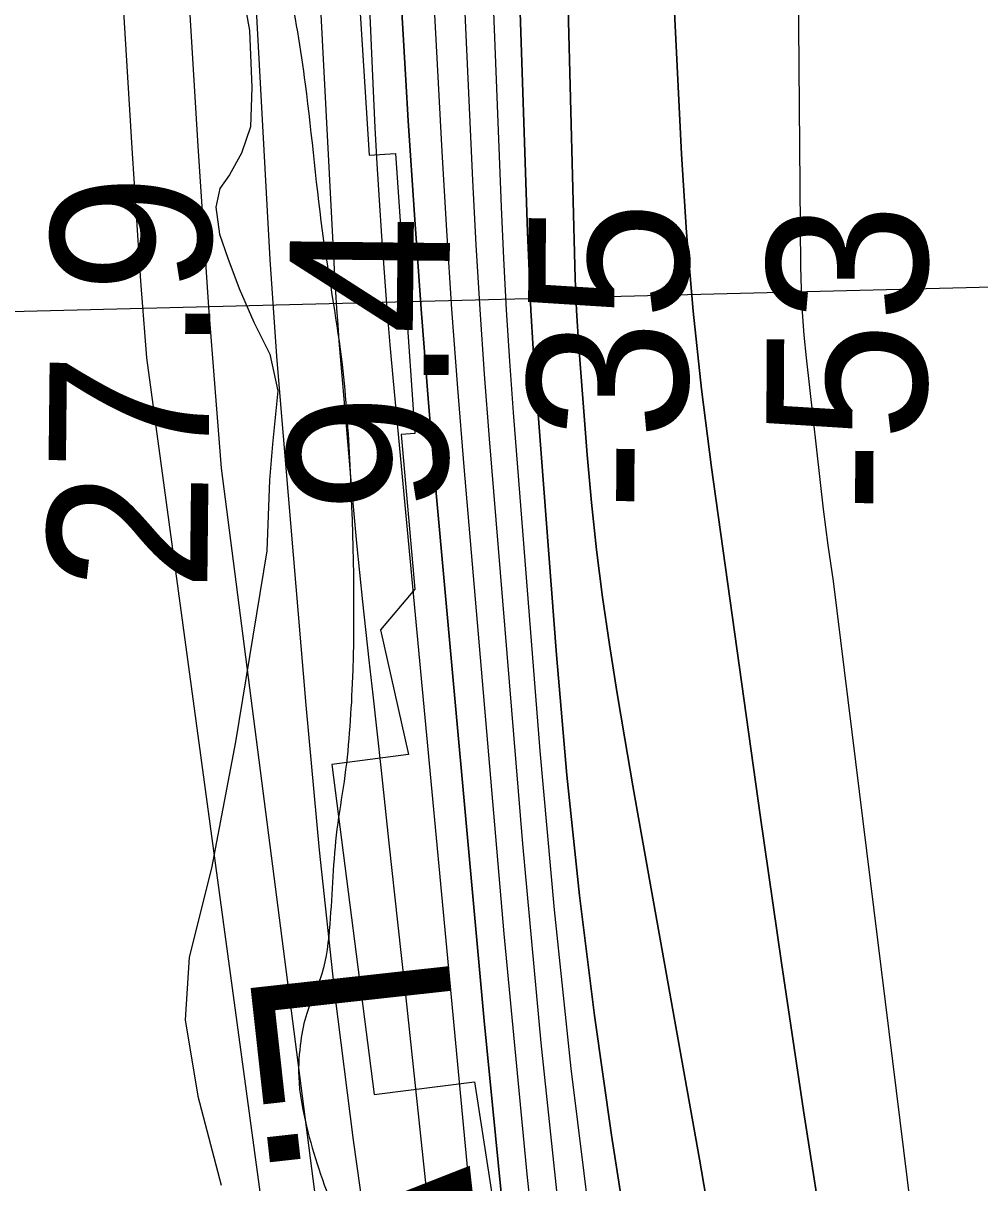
# Model space of a CAD drawing. Extents: x 3313447 to 3351316, y 703786 to 729172.
# Drawn here: x 3322253.3 to 3322653.7, y 711460.1 to 711945.2 of the extents above; entities that cross this region are included whole.
import ezdxf

# ---------------------------------------------------------------- set-up
doc = ezdxf.new("R2010")
doc.units = 0
for name, color, linetype in [('V-RIVR-EDGE', 7, 'Continuous'), ('V-RIVR-RANG', 7, 'Continuous'), ('V-RRAP-RVMT', 7, 'Continuous'), ('V-SITE-VEGE', 7, 'Continuous'), ('V-TOPO-DPTH', 7, 'Continuous'), ('V-TOPO-MAJR', 7, 'Continuous'), ('V-TOPO-MINR', 7, 'Continuous'), ('V-TOPO-WATR', 7, 'Continuous'), ('V-TOPO-WATR-IDEN', 7, 'Continuous'), ('V-UTIL-LINE', 7, 'Continuous'), ('V-WETL-SWMP', 7, 'Continuous')]:
    doc.layers.add(name, color=color, linetype=linetype)

msp = doc.modelspace()

# ---------------------------------------------------------------- linework, layer by layer
at = {"layer": 'V-RIVR-EDGE'}
msp.add_spline([(3322643.72, 716984.46), (3322636.14, 716933.5), (3322631.93, 716909.47), (3322629.35, 716870.93), (3322628.43, 716835.7), (3322627.48, 716786.38), (3322628.6, 716736.23), (3322628.57, 716724.21), (3322626.05, 716708.46), (3322622.25, 716680.29), (3322617.57, 716634.29), (3322607.96, 716601.98), (3322599.18, 716569.26), (3322596.24, 716555.59), (3322595.81, 716550.62), (3322595.79, 716542.74), (3322594.53, 716533.21), (3322590.35, 716521.62), (3322585.35, 716507.95), (3322582.01, 716499.67), (3322581.58, 716494.28), (3322583.2, 716478.53), (3322590.16, 716444.11), (3322589.67, 716413.85), (3322582.13, 716381.96), (3322577.07, 716347.15), (3322574.09, 716312.34), (3322571.51, 716275.05), (3322569.78, 716248.94), (3322570.6, 716243.55), (3322574.31, 716237.32), (3322573.86, 716219.91), (3322573.76, 716179.29), (3322572.05, 716159.4), (3322566.59, 716132.06), (3322554.51, 716105.56), (3322548.67, 716091.07), (3322544.5, 716080.72), (3322544.88, 716065.38), (3322544.75, 716013.99), (3322544.59, 715948.91), (3322545.71, 715900.83), (3322548.91, 715852.74), (3322551.7, 715807.14), (3322550.79, 715773.99), (3322547.42, 715755.34), (3322545.32, 715743.74), (3322544.44, 715722.19), (3322546.03, 715694.83), (3322541.83, 715671.22), (3322530.99, 715647.2), (3322528.9, 715640.58), (3322524.72, 715625.25), (3322524.25, 715602.87), (3322523.33, 715565.57), (3322518.7, 715535.32), (3322511.59, 715513.37), (3322507.85, 715508.82), (3322504.1, 715497.64), (3322503.64, 715482.31), (3322503.18, 715462.83), (3322502.32, 715450.39), (3322499.4, 715441.7), (3322493.15, 715430.94), (3322486.5, 715420.18), (3322484.8, 715406.92), (3322481.85, 715384.96), (3322482.65, 715372.52), (3322489.24, 715355.51), (3322492.91, 715331.87), (3322491.59, 715300.79), (3322481.98, 715272.22), (3322476.57, 715259.79), (3322472.81, 715251.1), (3322466.92, 715214.64), (3322456.4, 715151.25), (3322449.68, 715113.13), (3322445.91, 715099.05), (3322436.76, 715086.64), (3322429.69, 715074.64), (3322427.59, 715065.52), (3322427.57, 715058.06), (3322429.19, 715041.06), (3322428.33, 715028.63), (3322422.88, 715002.53), (3322418.67, 714978.92), (3322417.41, 714970.22), (3322417.79, 714959.02), (3322421.06, 714939.12), (3322421.04, 714931.25), (3322421.86, 714926.69), (3322425.99, 714921.29), (3322429.71, 714916.3), (3322434.66, 714908.42), (3322435.88, 714897.22), (3322436.23, 714872.35), (3322432.42, 714840.45), (3322431.16, 714830.92), (3322424.91, 714821.4), (3322422.42, 714816.85), (3322420.32, 714808.56), (3322419.85, 714783.69), (3322421.07, 714775.4), (3322427.24, 714757.15), (3322428.06, 714750.93), (3322425.55, 714742.64), (3322423.02, 714727.32), (3322423, 714718.2), (3322422.57, 714712.81), (3322425.02, 714697.47), (3322426.65, 714684.61), (3322426.22, 714679.64), (3322422.9, 714675.51), (3322419.97, 714663.91), (3322419.06, 714632.82), (3322417.67, 714574.38), (3322418.02, 714549.1), (3322419.14, 714497.7), (3322417.44, 714479.47), (3322414.1, 714470.36), (3322408.71, 714468.71), (3322399.17, 714467.08), (3322390.04, 714461.3), (3322386.28, 714450.95), (3322390.36, 714423.58), (3322398.14, 714386.67), (3322387.62, 714320.38), (3322380.01, 714261.96), (3322376.17, 714215.54), (3322376.94, 714193.57), (3322378.07, 714148.81), (3322376.74, 714111.09), (3322374.13, 714064.68), (3322367.79, 714012.47), (3322364.83, 713988.02), (3322362.66, 713949.89), (3322361.77, 713923.78), (3322365.28, 713837.98), (3322366, 713793.21), (3322365.13, 713774.15), (3322364.7, 713767.93), (3322367.16, 713758.8), (3322371.28, 713746.77), (3322372.87, 713722.73), (3322370.72, 713687.92), (3322368.21, 713682.12), (3322356.59, 713672.62), (3322343.72, 713666.85), (3322340.81, 713663.95), (3322339.15, 713659.81), (3322339.74, 713563.24), (3322334.46, 713439.73), (3322331.71, 713335.29), (3322336.48, 713251.55), (3322334.31, 713211.77), (3322338.71, 713147.51), (3322341.96, 713123.46), (3322344.79, 713092.37), (3322346.38, 713066.67), (3322347.12, 713029.78), (3322348.23, 712975.89), (3322349.85, 712959.31), (3322353.57, 712955.15), (3322354.8, 712951.01), (3322356.82, 712928.2), (3322360.44, 712885.09), (3322362.45, 712858.56), (3322361.17, 712844.47), (3322356.17, 712835.78), (3322346.63, 712830.83), (3322342.07, 712830.84), (3322336.26, 712829.19), (3322333.35, 712823.81), (3322332.83, 712782.78), (3322333.52, 712723.92), (3322335.88, 712672.52), (3322340.25, 712596.24), (3322343.81, 712527.84), (3322348.2, 712460.27), (3322350.97, 712408.46), (3322365.13, 712267.91), (3322367.13, 712236.4), (3322366.66, 712214.44), (3322362.46, 712194.97), (3322352.43, 712158.52), (3322339.05, 712111.71), (3322335.7, 712097.63), (3322335.26, 712089.76), (3322335.24, 712081.05), (3322341.01, 712066.12), (3322354.54, 712007.23), (3322363.96, 711963.27), (3322371.32, 711919.73), (3322379.03, 711854.22), (3322386.78, 711802.39), (3322389.99, 711760.11), (3322391.01, 711668.92), (3322387.59, 711627.89), (3322384.64, 711608), (3322381.64, 711568.22), (3322378.27, 711547.5), (3322372.01, 711530.94), (3322369.5, 711519.34), (3322368.63, 711504.42), (3322371.9, 711483.69), (3322383.42, 711448.43), (3322398.66, 711411.5), (3322413.46, 711361.31), (3322426.2, 711317.35), (3322438.95, 711276.7), (3322465.29, 711204.1), (3322489.17, 711136.48), (3322500.29, 711109.51), (3322506.05, 711092.5), (3322508.48, 711069.7), (3322510.47, 711035.7), (3322509.53, 710991.77), (3322507.38, 710958.2), (3322504.41, 710931.27), (3322503.88, 710886.51), (3322505.47, 710856.24), (3322506.6, 710810.65), (3322523.47, 710759.63), (3322543.63, 710700.3), (3322548.95, 710672.11), (3322550.11, 710641.02), (3322548.36, 710603.3), (3322545.82, 710581.34), (3322539.56, 710563.12), (3322537.88, 710556.49), (3322537.05, 710552.35), (3322537.03, 710544.06), (3322538.66, 710536.6), (3322543.62, 710529.54), (3322550.26, 710531.59), (3322552.74, 710530.76), (3322553.56, 710527.85), (3322552.72, 710522.47), (3322549.39, 710516.67), (3322538.58, 710501.36), (3322522.78, 710482.75), (3322511.55, 710465.37), (3322496.56, 710440.12), (3322492.81, 710428.94), (3322491.12, 710417.76), (3322491.09, 710406.98), (3322491.08, 710402.01), (3322489, 710397.45), (3322486.49, 710391.24), (3322488.14, 710387.09), (3322492.27, 710381.28), (3322500.95, 710371.72), (3322505.49, 710361.77), (3322509.2, 710353.05), (3322513.33, 710347.65), (3322522.02, 710343.07), (3322528.65, 710343.06), (3322533.63, 710342.63), (3322536.93, 710339.31), (3322543.55, 710335.14), (3322544.37, 710328.92), (3322548.09, 710327.26), (3322557.63, 710328.89), (3322561.36, 710328.88), (3322563.83, 710322.66), (3322565.05, 710310.64), (3322563.38, 710307.32), (3322558.4, 710303.19), (3322555.07, 710299.88), (3322555.89, 710294.08), (3322562.9, 710282.04), (3322564.13, 710275.41), (3322563.7, 710269.19), (3322565.34, 710259.65), (3322569.04, 710248.04), (3322568.2, 710245.14), (3322568.19, 710241.41), (3322569.01, 710238.09), (3322571.48, 710231.45), (3322569.81, 710224.41), (3322571.46, 710220.26), (3322576.82, 710209.06), (3322579.68, 710194.54), (3322583.37, 710177.96), (3322584.97, 710153.91), (3322584.49, 710129.46), (3322579.42, 710088.85), (3322576.04, 710062.33), (3322571.81, 710027.11), (3322566.37, 710005.99), (3322566.75, 709993.97), (3322563.8, 709972.84), (3322560.4, 709938.86), (3322559.5, 709911.09), (3322560.69, 709890.36), (3322561.09, 709882.48), (3322560.25, 709879.17), (3322557.33, 709870.47), (3322556.08, 709867.58), (3322555.66, 709864.67), (3322561.03, 709860.52), (3322562.26, 709853.47), (3322562.24, 709846.42), (3322559.74, 709840.62), (3322552.26, 709830.7), (3322547.69, 709827.39), (3322543.54, 709827.82), (3322538.55, 709819.12), (3322537.7, 709812.91), (3322539.34, 709805.03), (3322544.71, 709798.38), (3322550.51, 709796.3), (3322550.93, 709797.95), (3322553.01, 709800.85), (3322555.5, 709801.26), (3322556.74, 709798.77), (3322559.19, 709784.26), (3322561.65, 709774.3), (3322563.29, 709766.42), (3322565.77, 709763.52), (3322569.08, 709762.26), (3322568.22, 709748.17), (3322567.79, 709744.86), (3322563.23, 709744.87), (3322561.95, 709730.37), (3322558.59, 709709.24), (3322556.49, 709700.12), (3322553.95, 709678.16), (3322552.28, 709674.85), (3322548.54, 709669.06), (3322546.86, 709659.53), (3322546.41, 709647.51), (3322543.45, 709621.4), (3322542.17, 709607.73), (3322540.07, 709594.88), (3322536.28, 709574.17), (3322535.02, 709565.47), (3322534.57, 709552.21), (3322535.79, 709541.01), (3322534.54, 709537.28), (3322529.13, 709531.08), (3322525.37, 709519.48), (3322521.19, 709505.4), (3322521.18, 709501.67), (3322528.2, 709490.88), (3322529.84, 709480.93), (3322528.96, 709461.86), (3322524.37, 709449.85), (3322523.95, 709445.3), (3322524.35, 709440.74), (3322528.07, 709436.58), (3322535.07, 709418.74), (3322539.56, 709388.06), (3322541.16, 709365.67), (3322541.14, 709358.63), (3322544.84, 709344.52), (3322543.99, 709335.82), (3322543.98, 709331.68), (3322545.21, 709326.29), (3322547.68, 709322.96), (3322548.49, 709314.26), (3322551.35, 709295.18), (3322551.33, 709287.31), (3322553.79, 709276.11), (3322555.84, 709267.82), (3322554.16, 709261.19), (3322554.13, 709249.17), (3322554.51, 709235.91), (3322554.07, 709221.81), (3322554.04, 709210.21), (3322556.9, 709194.87), (3322557.7, 709182.84), (3322555.88, 709173.22)], degree=3, dxfattribs=at)
at = {"layer": 'V-RRAP-RVMT'}
for p, q in [((3322388.43, 712042.99), (3322398.15, 711890.07)), ((3322398.15, 711890.07), (3322409.09, 711890.7)), ((3322409.09, 711890.7), (3322417.21, 711773.6)), ((3322417.21, 711773.6), (3322411.53, 711773.13)), ((3322411.53, 711773.13), (3322417.26, 711708.4)), ((3322417.26, 711708.4), (3322402.86, 711691.44)), ((3322402.86, 711691.44), (3322414.52, 711639.24)), ((3322414.52, 711639.24), (3322382.51, 711635.11)), ((3322382.51, 711635.11), (3322400.28, 711496.98)), ((3322400.28, 711496.98), (3322442.25, 711502.29)), ((3322442.25, 711502.29), (3322461.98, 711373.62))]:
    msp.add_line(p, q, dxfattribs=at)
at = {"layer": 'V-SITE-VEGE'}
msp.add_lwpolyline([(3322343.2, 711969.32), (3322348.04, 711942.12), (3322349.08, 711918.36), (3322348.43, 711901.92), (3322344.7, 711890.87), (3322339.73, 711881.84), (3322335.55, 711876.08), (3322333.92, 711868.24), (3322335.45, 711856.98), (3322339.01, 711846.96), (3322343.77, 711834.26), (3322349.8, 711820.19), (3322356.52, 711806.74), (3322359.86, 711791.46), (3322357.66, 711769.15), (3322356.4, 711754.05), (3322355.23, 711724.45), (3322342.18, 711644.61), (3322332.18, 711591.65), (3322322.8, 711554.47), (3322321.1, 711528.19), (3322326.43, 711496.36), (3322336.15, 711459.09)], dxfattribs=at)
at = {"layer": 'V-TOPO-DPTH'}
for points in [[(3322409.78, 713436.28), (3322408.89, 712947.22), (3322408.92, 712889.32), (3322409.12, 712831.43), (3322409.58, 712773.53), (3322410.22, 712715.64), (3322411.43, 712624.85), (3322411.63, 712612.35), (3322411.89, 712599.85), (3322412.23, 712587.36), (3322412.62, 712574.86), (3322416.86, 712451.92), (3322419.54, 712377.96), (3322422.38, 712304.01), (3322425.48, 712230.06), (3322428.74, 712156.13), (3322441.42, 711879.54), (3322442.81, 711852.47), (3322444.4, 711825.42), (3322446.27, 711798.38), (3322448.35, 711771.35), (3322462.27, 711601.89), (3322469.94, 711518.68), (3322478.71, 711435.6)], [(3322409.78, 713436.28), (3322408.89, 712947.22), (3322408.92, 712889.32), (3322409.12, 712831.43), (3322409.58, 712773.53), (3322410.22, 712715.64), (3322411.43, 712624.85), (3322411.63, 712612.35), (3322411.89, 712599.85), (3322412.23, 712587.36), (3322412.62, 712574.86), (3322416.86, 712451.92), (3322419.54, 712377.96), (3322422.38, 712304.01), (3322425.48, 712230.06), (3322428.74, 712156.13), (3322441.42, 711879.54), (3322442.81, 711852.47), (3322444.4, 711825.42), (3322446.27, 711798.38), (3322448.35, 711771.35), (3322462.27, 711601.89), (3322469.94, 711518.68), (3322478.71, 711435.6)], [(3322507.41, 711429.94), (3322499.57, 711479.95), (3322492.46, 711530.06), (3322486.11, 711580.25), (3322480.91, 711630.57), (3322476.48, 711680.99), (3322467.95, 711792.64), (3322466.81, 711808.93), (3322465.81, 711825.22), (3322465.02, 711841.53), (3322464.37, 711857.84), (3322442.56, 712509.7), (3322442.1, 712524.88), (3322441.71, 712540.06), (3322441.41, 712555.24), (3322441.17, 712570.42), (3322441.05, 712585.61), (3322441, 712600.79), (3322441.07, 712615.97), (3322441.21, 712631.16), (3322447.81, 713122.03), (3322449.53, 713217.65)], [(3322449.53, 713217.65), (3322447.81, 713122.03), (3322441.21, 712631.16), (3322441.07, 712615.97), (3322441, 712600.79), (3322441.05, 712585.61), (3322441.17, 712570.42), (3322441.41, 712555.24), (3322441.71, 712540.06), (3322442.1, 712524.88), (3322442.56, 712509.7), (3322464.37, 711857.84), (3322465.02, 711841.53), (3322465.81, 711825.22), (3322466.81, 711808.93), (3322467.95, 711792.64), (3322476.48, 711680.99), (3322480.91, 711630.57), (3322486.11, 711580.25), (3322492.46, 711530.06), (3322499.57, 711479.95), (3322507.41, 711429.94)], [(3322457.93, 711409.29), (3322446.23, 711527.81), (3322426.37, 711747.04), (3322422.98, 711786.33), (3322419.84, 711825.64), (3322417.04, 711864.97), (3322414.49, 711904.32), (3322413.45, 711921.36), (3322410.7, 711969.25), (3322408.13, 712017.16), (3322405.83, 712065.07), (3322403.73, 712113), (3322385.98, 712546.02), (3322385.01, 712572.48), (3322384.19, 712598.95), (3322383.59, 712625.42), (3322383.14, 712651.9), (3322380.71, 712842.91), (3322379.64, 712964.9), (3322379.24, 713086.88), (3322379.81, 713208.87)], [(3322457.93, 711409.29), (3322446.23, 711527.81), (3322426.37, 711747.04), (3322422.98, 711786.33), (3322419.84, 711825.64), (3322417.04, 711864.97), (3322414.49, 711904.32), (3322413.45, 711921.36), (3322410.7, 711969.25), (3322408.13, 712017.16), (3322405.83, 712065.07), (3322403.73, 712113), (3322385.98, 712546.02), (3322385.01, 712572.48), (3322384.19, 712598.95), (3322383.59, 712625.42), (3322383.14, 712651.9), (3322380.71, 712842.91), (3322379.64, 712964.9), (3322379.24, 713086.88), (3322379.81, 713208.87)], [(3322589.6, 711428.66), (3322579.91, 711490.34), (3322570.69, 711552.09), (3322561.78, 711613.89), (3322541.38, 711759.38), (3322537.24, 711792.06), (3322533.68, 711824.78), (3322531, 711857.59), (3322528.91, 711890.46), (3322523.62, 711995.36), (3322520.06, 712080.74), (3322517.48, 712166.14), (3322516.39, 712251.57), (3322516.28, 712337.02), (3322518.12, 712584.85)], [(3322518.12, 712584.85), (3322516.28, 712337.02), (3322516.39, 712251.57), (3322517.48, 712166.14), (3322520.06, 712080.74), (3322523.62, 711995.36), (3322528.91, 711890.46), (3322531, 711857.59), (3322533.68, 711824.78), (3322537.24, 711792.06), (3322541.38, 711759.38), (3322561.78, 711613.89), (3322570.69, 711552.09), (3322579.91, 711490.34), (3322589.6, 711428.66)], [(3322551.43, 711381.99), (3322536.43, 711470.02), (3322511.95, 711606.5), (3322508.49, 711626.18), (3322505.1, 711645.87), (3322501.84, 711665.58), (3322498.66, 711685.3), (3322495.78, 711705.07), (3322493.22, 711724.87), (3322491.14, 711744.72), (3322489.38, 711764.62), (3322485.78, 711811.72), (3322485.32, 711818.39), (3322484.93, 711825.05), (3322484.64, 711831.72), (3322484.41, 711838.39), (3322481.44, 711951.38), (3322480.05, 712014.55), (3322479.02, 712077.72), (3322478.54, 712140.9), (3322478.41, 712204.09), (3322479.2, 712544.64)], [(3322479.2, 712544.64), (3322478.41, 712204.09), (3322478.54, 712140.9), (3322479.02, 712077.72), (3322480.05, 712014.55), (3322481.44, 711951.38), (3322484.41, 711838.39), (3322484.64, 711831.72), (3322484.93, 711825.05), (3322485.32, 711818.39), (3322485.78, 711811.72), (3322489.38, 711764.62), (3322491.14, 711744.72), (3322493.22, 711724.87), (3322495.78, 711705.07), (3322498.66, 711685.3), (3322501.84, 711665.58), (3322505.1, 711645.87), (3322508.49, 711626.18), (3322511.95, 711606.5), (3322536.43, 711470.02), (3322551.43, 711381.99)], [(3322355.98, 712399.86), (3322358.48, 712333.88), (3322361.42, 712267.93), (3322364.65, 712201.98), (3322383.62, 711839.65), (3322384.01, 711832.77), (3322384.45, 711825.89), (3322384.95, 711819.02), (3322385.49, 711812.16), (3322388.44, 711776.77), (3322390.59, 711752.22), (3322392.88, 711727.69), (3322395.36, 711703.17), (3322397.98, 711678.67), (3322399.59, 711664.26), (3322403.09, 711632.56), (3322406.56, 711600.86), (3322409.99, 711569.15), (3322413.4, 711537.44), (3322439.3, 711294.67)]]:
    msp.add_lwpolyline(points, dxfattribs=at)
at = {"layer": 'V-TOPO-MAJR'}
for points in [[(3322260.76, 713246.66), (3322258.39, 713136.06), (3322257.19, 713025.43), (3322256.16, 712675.71), (3322256.43, 712635.26), (3322257.21, 712594.83), (3322258.78, 712554.41), (3322260.86, 712514.01), (3322298.97, 711890.75), (3322299.63, 711880.05), (3322300.31, 711869.35), (3322301, 711858.66), (3322301.71, 711847.96), (3322302.46, 711837.27), (3322303.25, 711826.58), (3322304.09, 711815.9), (3322304.98, 711805.22), (3322427.71, 710902.26)], [(3322701.05, 710834.01), (3322592.48, 711711.74), (3322590.23, 711726.83), (3322588.29, 711741.96), (3322581.14, 711805.25), (3322580.22, 711814.76), (3322579.49, 711824.28), (3322579.06, 711833.82), (3322578.83, 711843.37), (3322577.77, 711961.11), (3322578.72, 712029.43), (3322581.73, 712097.62), (3322587.83, 712165.6), (3322596, 712233.44), (3322626.3, 712444.4)]]:
    msp.add_lwpolyline(points, dxfattribs=at)
at = {"layer": 'V-TOPO-MINR'}
for points in [[(3322397.79, 713685.45), (3322394.24, 713139.9), (3322393.92, 713049.81), (3322393.95, 712959.73), (3322394.52, 712869.64), (3322395.43, 712779.56), (3322397.28, 712638.37), (3322397.6, 712618.88), (3322398.03, 712599.4), (3322398.6, 712579.92), (3322399.26, 712560.44), (3322408.32, 712320.95), (3322411.63, 712238.34), (3322415.19, 712155.75), (3322419.12, 712073.17), (3322423.3, 711990.6), (3322428.54, 711891.48), (3322430.45, 711858.5), (3322432.58, 711825.52), (3322435.03, 711792.57), (3322437.7, 711759.64), (3322454.52, 711564.19), (3322464.09, 711463.66), (3322474.87, 711363.26)], [(3322409.78, 713436.28), (3322408.89, 712947.22), (3322408.92, 712889.32), (3322409.12, 712831.43), (3322409.58, 712773.53), (3322410.22, 712715.64), (3322411.43, 712624.85), (3322411.63, 712612.35), (3322411.89, 712599.85), (3322412.23, 712587.36), (3322412.62, 712574.86), (3322416.86, 712451.92), (3322419.54, 712377.96), (3322422.38, 712304.01), (3322425.48, 712230.06), (3322428.74, 712156.13), (3322441.42, 711879.54), (3322442.81, 711852.47), (3322444.4, 711825.42), (3322446.27, 711798.38), (3322448.35, 711771.35), (3322462.27, 711601.89), (3322469.94, 711518.68), (3322478.71, 711435.6)], [(3322449.53, 713217.65), (3322447.81, 713122.03), (3322441.21, 712631.16), (3322441.07, 712615.97), (3322441, 712600.79), (3322441.05, 712585.61), (3322441.17, 712570.42), (3322441.41, 712555.24), (3322441.71, 712540.06), (3322442.1, 712524.88), (3322442.56, 712509.7), (3322464.37, 711857.84), (3322465.02, 711841.53), (3322465.81, 711825.22), (3322466.81, 711808.93), (3322467.95, 711792.64), (3322476.48, 711680.99), (3322480.91, 711630.57), (3322486.11, 711580.25), (3322492.46, 711530.06), (3322499.57, 711479.95), (3322507.41, 711429.94)], [(3322364.23, 713213.23), (3322364.31, 713093.73), (3322365.19, 712974.23), (3322369.01, 712665.43), (3322369.58, 712631.96), (3322370.37, 712598.5), (3322371.47, 712565.05), (3322372.78, 712531.6), (3322399.81, 711916.77), (3322400.53, 711901.58), (3322401.33, 711886.4), (3322402.25, 711871.22), (3322403.24, 711856.05), (3322404.34, 711840.88), (3322405.52, 711825.72), (3322406.81, 711810.58), (3322408.18, 711795.43), (3322442.33, 711432.53)], [(3322300.27, 713198.66), (3322295.03, 713098.28), (3322290.92, 712997.85), (3322288.5, 712897.37), (3322287.22, 712796.86), (3322286.57, 712646.25), (3322286.68, 712621.02), (3322287.1, 712595.79), (3322287.96, 712570.58), (3322289.12, 712545.37), (3322304.69, 712262.96), (3322308.77, 712190.17), (3322312.94, 712117.4), (3322317.24, 712044.63), (3322321.63, 711971.86), (3322326.4, 711893.81), (3322328.59, 711860.08), (3322330.93, 711826.37), (3322333.5, 711792.68), (3322336.24, 711759), (3322452.97, 710854.14)], [(3322589.6, 711428.66), (3322579.91, 711490.34), (3322570.69, 711552.09), (3322561.78, 711613.89), (3322541.38, 711759.38), (3322537.24, 711792.06), (3322533.68, 711824.78), (3322531, 711857.59), (3322528.91, 711890.46), (3322523.62, 711995.36), (3322520.06, 712080.74), (3322517.48, 712166.14), (3322516.39, 712251.57), (3322516.28, 712337.02), (3322518.12, 712584.85)], [(3322479.2, 712544.64), (3322478.41, 712204.09), (3322478.54, 712140.9), (3322479.02, 712077.72), (3322480.05, 712014.55), (3322481.44, 711951.38), (3322484.41, 711838.39), (3322484.64, 711831.72), (3322484.93, 711825.05), (3322485.32, 711818.39), (3322485.78, 711811.72), (3322489.38, 711764.62), (3322491.14, 711744.72), (3322493.22, 711724.87), (3322495.78, 711705.07), (3322498.66, 711685.3), (3322501.84, 711665.58), (3322505.1, 711645.87), (3322508.49, 711626.18), (3322511.95, 711606.5), (3322536.43, 711470.02), (3322551.43, 711381.99)], [(3322355.98, 712399.86), (3322358.48, 712333.88), (3322361.42, 712267.93), (3322364.65, 712201.98), (3322383.62, 711839.65), (3322384.01, 711832.77), (3322384.45, 711825.89), (3322384.95, 711819.02), (3322385.49, 711812.16), (3322388.44, 711776.77), (3322390.59, 711752.22), (3322392.88, 711727.69), (3322395.36, 711703.17), (3322397.98, 711678.67), (3322399.59, 711664.26), (3322403.09, 711632.56), (3322406.56, 711600.86), (3322409.99, 711569.15), (3322413.4, 711537.44), (3322439.3, 711294.67)], [(3322326.75, 712394.1), (3322329.41, 712343.44), (3322332.13, 712292.79), (3322355.39, 711866.58), (3322356.58, 711846.35), (3322357.89, 711826.13), (3322359.38, 711805.93), (3322360.99, 711785.73), (3322371.55, 711659.94), (3322377.26, 711599.17), (3322383.76, 711538.48), (3322391.46, 711477.94), (3322399.95, 711417.49)], [(3322432.62, 712396.04), (3322453.37, 711868.32), (3322454.34, 711846.81), (3322455.48, 711825.32), (3322456.87, 711803.83), (3322458.44, 711782.36), (3322469.58, 711640.85), (3322475.54, 711574.33), (3322482.46, 711507.93), (3322490.8, 711441.69)]]:
    msp.add_lwpolyline(points, dxfattribs=at)
at = {"layer": 'V-TOPO-WATR'}
msp.add_lwpolyline([(3322379.81, 713208.87), (3322379.24, 713086.88), (3322379.64, 712964.9), (3322380.71, 712842.91), (3322383.14, 712651.9), (3322383.59, 712625.42), (3322384.19, 712598.95), (3322385.01, 712572.48), (3322385.98, 712546.02), (3322403.73, 712113), (3322405.83, 712065.07), (3322408.13, 712017.16), (3322410.7, 711969.25), (3322413.45, 711921.36), (3322414.49, 711904.32), (3322417.04, 711864.97), (3322419.84, 711825.64), (3322422.98, 711786.33), (3322426.37, 711747.04), (3322446.23, 711527.81), (3322457.93, 711409.29)], dxfattribs=at)
at = {"layer": 'V-UTIL-LINE'}
msp.add_line((3322219.98, 711823.9), (3325517.12, 711906.67), dxfattribs=at)
at = {"layer": 'V-WETL-SWMP'}
for points in [[(3322304.23, 712399.03), (3322305.15, 712339.05), (3322306.37, 712319.9), (3322309.06, 712288.17), (3322312.68, 712263), (3322311.4, 712230.77), (3322319.9, 712146.12), (3322331.09, 712046.21), (3322337.47, 712007.75), (3322343.2, 711969.32), (3322348.05, 711942.12), (3322349.08, 711918.36), (3322348.43, 711901.92), (3322344.7, 711890.87), (3322339.73, 711881.84), (3322335.55, 711876.08), (3322333.92, 711868.24), (3322335.45, 711856.98), (3322339, 711846.96)], [(3322339, 711846.96), (3322343.77, 711834.26), (3322349.8, 711820.18), (3322356.52, 711806.74), (3322359.86, 711791.46), (3322357.66, 711769.15), (3322356.4, 711754.05), (3322355.23, 711724.45), (3322342.19, 711644.61), (3322332.18, 711591.65), (3322322.8, 711554.47), (3322321.1, 711528.19), (3322326.43, 711496.36), (3322336.15, 711459.09)]]:
    msp.add_lwpolyline(points, dxfattribs=at)

# ---------------------------------------------------------------- texts
at = {"layer": 'V-RIVR-RANG'}
for s, rotation, p in [('27.9', 89.3783, (3322330.34, 711707.29)), ('-35', 89.6585, (3322531.12, 711741.11)), ('-53', 89.6585, (3322631.12, 711740.27)), ('9.4', 89.3783, (3322430.69, 711739.95))]:
    msp.add_text(s, height=67, rotation=rotation, dxfattribs=at).set_placement(p)
at = {"layer": 'V-TOPO-WATR-IDEN'}
msp.add_text('L.W.R.P.', height=83, rotation=276.3061, dxfattribs=at).set_placement((3322347.51, 711550.59))

doc.saveas('drawing.dxf')
